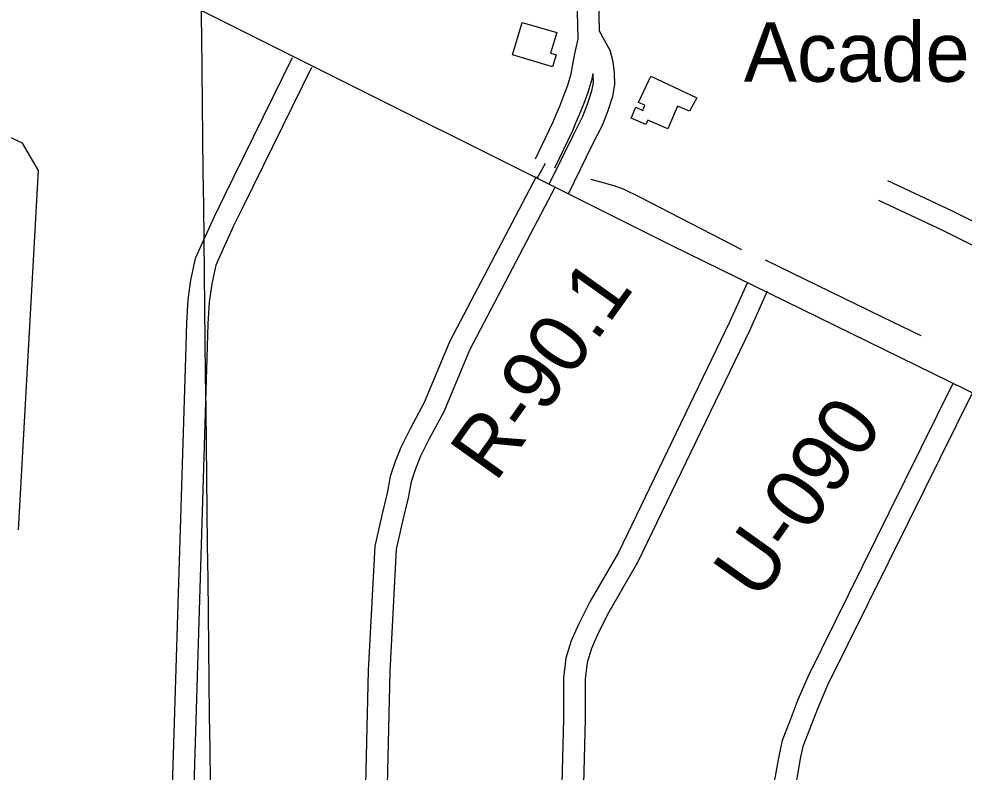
# Model space of a CAD drawing. Extents: x 3677843 to 3715951, y 511991 to 537744.
# Drawn here: x 3702906 to 3704223, y 521638 to 522688 of the extents above; entities that cross this region are included whole.
import ezdxf

# ---------------------------------------------------------------- set-up
doc = ezdxf.new("R2010")
doc.units = 0
for name, color, linetype in [('V-BLDG-IDEN', 7, 'Continuous'), ('V-BLDG-OTLN', 7, 'Continuous'), ('V-GRID-MAJR', 7, 'Continuous'), ('V-RIVR-RANG-IDEN', 7, 'Continuous'), ('V-ROAD-CNTR', 7, 'Continuous'), ('V-TOPO-SHOR', 7, 'Continuous')]:
    doc.layers.add(name, color=color, linetype=linetype)

msp = doc.modelspace()

# ---------------------------------------------------------------- linework, layer by layer
at = {"layer": 'V-BLDG-OTLN'}
for points in [[(3703606.943, 522682.895), (3703655.137, 522668.87700000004), (3703646.5840000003, 522640.11100000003), (3703654.234, 522637.837), (3703649.286, 522621.193), (3703593.531, 522637.768)], [(3703850.055, 522577.97000000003), (3703840.102, 522559.071), (3703823.443, 522566.305), (3703809.877, 522534.727), (3703782.055, 522546.939), (3703779.44, 522540.701), (3703758.71, 522549.528), (3703765.17, 522564.697), (3703774.967, 522560.329), (3703777.634, 522567.531), (3703769.005, 522571.572), (3703786.237, 522608.086)]]:
    msp.add_lwpolyline(points, close=True, dxfattribs=at)
at = {"layer": 'V-GRID-MAJR'}
msp.add_spline([(3703218.92, 517647.956), (3703148.433, 523705.434), (3703077.91, 529765.996), (3703007.387, 535826.572), (3703007.3510000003, 535829.642)], degree=3, dxfattribs=at)
at = {"layer": 'V-ROAD-CNTR'}
msp.add_line((3703638.91, 522486.58400000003), (3703627.761, 522465.744), dxfattribs=at)
for points in [[(3705609.449742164, 521493.06498766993), (3703816.039328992, 522371.4282309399), (3702530.005901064, 523014.44494490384), (3702175.619609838, 523184.41360496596), (3701801.632357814, 523366.955239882), (3701415.444130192, 523550.29187320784), (3698940.8590793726, 524781.1684114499)], [(3703685.172427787, 522659.600977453), (3703683.545966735, 522717.2177496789), (3703684.9898980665, 522747.67390983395), (3703687.7211723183, 522781.17406982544), (3703688.936188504, 522804.1880208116), (3703689.4621509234, 522853.8670176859), (3703693.873698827, 522964.9806877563), (3703700.220632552, 523102.7541988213), (3703703.986976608, 523165.6916586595), (3703706.5888706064, 523218.710858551), (3703709.609264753, 523293.35545870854)], [(3703714.8666415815, 522670.8566889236), (3703713.566033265, 522716.93025032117), (3703714.9321019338, 522745.7440901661), (3703717.6568276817, 522779.1639301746), (3703717.8905269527, 522783.59049143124)], [(3703671.347704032, 522444.24434558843), (3703705.095288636, 522513.0338879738), (3703718.654974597, 522539.7986783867), (3703726.261991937, 522558.7400033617), (3703733.383244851, 522580.34614209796), (3703736.2352786, 522596.27576490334), (3703735.7375246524, 522612.7572083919), (3703733.862145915, 522628.143198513), (3703729.610004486, 522644.0166484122), (3703714.8666415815, 522670.8566889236)], [(3703625.378336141, 522493.0565631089), (3703649.9727899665, 522544.4741972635), (3703654.259006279, 522554.7814330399), (3703659.3513915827, 522566.0210198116), (3703665.061791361, 522581.00151142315), (3703670.3449487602, 522595.3595521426), (3703675.1295137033, 522611.4986157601), (3703679.049343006, 522632.33406846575), (3703680.9782053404, 522641.5334172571), (3703685.1724277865, 522659.60097745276)], [(3703286.717387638, 522633.394707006), (3703191.7785775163, 522440.69809239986), (3703177.737605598, 522412.0531496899), (3703163.20663466, 522379.7612142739), (3703151.3776583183, 522354.0792656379), (3703144.943671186, 522323.70332639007), (3703141.05667896, 522296.3033811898), (3703139.217682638, 522264.2194453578), (3703137.7606855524, 522216.37854103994), (3703118.1627247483, 521573.46482686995), (3703117.49672608, 521550.7078723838)], [(3702905.55714996, 521975.87102205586), (3702933.199094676, 522476.4920208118), (3702910.976139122, 522514.8449441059), (3702677.206606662, 522622.61572856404)], [(3703313.629333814, 522620.13673352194), (3703218.7025236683, 522427.46611886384), (3703204.893551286, 522399.29317521), (3703190.5105800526, 522367.33123913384), (3703180.0316010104, 522344.57928463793), (3703174.503612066, 522318.48133683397), (3703170.934619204, 522293.33338713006), (3703169.1916226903, 522262.9054479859), (3703167.74662558, 522215.4645428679), (3703148.148664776, 521572.5688286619), (3703147.478666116, 521549.651874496)], [(3703644.414295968, 522457.45765441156), (3703678.246711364, 522526.4201120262), (3703691.303025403, 522552.1913216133), (3703698.068008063, 522569.0359966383), (3703704.226755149, 522587.72185790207), (3703706.1547214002, 522598.4902350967), (3703705.7924753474, 522610.4847916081), (3703705.663752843, 522611.5408573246)], [(3703652.4416638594, 522480.1114368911), (3703677.3732100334, 522532.2338027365), (3703681.778993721, 522542.8285669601), (3703687.0566084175, 522554.4769801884), (3703693.156208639, 522570.4784885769), (3703698.83305124, 522585.9064478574), (3703704.328486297, 522604.4433842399), (3703705.663752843, 522611.5408573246)], [(3703626.4557081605, 522467.6050385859), (3703506.4209482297, 522238.8814960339), (3703470.623019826, 522153.4036669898), (3703450.40606026, 522115.60874257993), (3703437.879085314, 522090.89779200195), (3703430.0791009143, 522071.286831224), (3703423.2501145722, 522050.41087297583), (3703418.690123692, 522026.995919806), (3703411.499138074, 521996.51998075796), (3703401.6121578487, 521953.1080675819), (3703392.4311762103, 521779.93441392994), (3703386.845187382, 521541.22489135)], [(3703653.019655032, 522453.66506646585), (3703533.588893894, 522226.09352161), (3703497.744965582, 522140.505692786), (3703477.01600704, 522101.75077029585), (3703465.2530305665, 522078.54581670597), (3703458.3010444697, 522061.06885166), (3703452.342056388, 522042.85088809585), (3703448.0240650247, 522020.68193243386), (3703440.725079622, 521989.7439943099), (3703431.434098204, 521948.9520758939), (3703422.4131162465, 521778.78841622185), (3703416.8281274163, 521540.16889346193)], [(3704331.0612948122, 522356.6039737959), (3704289.967842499, 522378.3155352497), (3704206.2114892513, 522419.9452586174), (3704116.331937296, 522462.0636202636)], [(3704314.6659070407, 522331.3365639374), (3704276.282157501, 522351.6164647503), (3704193.168510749, 522392.92674138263), (3704103.602062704, 522434.8983797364)], [(3703920.9701191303, 522320.76433226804), (3703895.8471693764, 522265.1134435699), (3703741.178478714, 521944.37508504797), (3703701.3765583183, 521875.64622250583), (3703685.339590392, 521844.0802856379), (3703675.158610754, 521821.372331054), (3703667.8336254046, 521797.1643794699), (3703664.602631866, 521769.93843392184), (3703664.5506319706, 521712.3975490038), (3703660.1036408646, 521531.8359101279)], [(3703948.312064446, 522308.420356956), (3703923.033115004, 522252.4234689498), (3703767.7084256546, 521930.32311315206), (3703727.7505055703, 521861.3242511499), (3703712.41553624, 521831.1423115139), (3703703.318554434, 521810.8483521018), (3703697.3135664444, 521791.0043917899), (3703694.60057187, 521768.1504374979), (3703694.55057197, 521712.015549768), (3703690.0875808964, 521530.8169121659)], [(3704206.6965476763, 522179.83861412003), (3704117.805725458, 521999.6819744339), (3704005.2509505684, 521772.0874296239), (3703990.482980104, 521738.03049773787), (3703979.447002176, 521708.6305565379), (3703969.119022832, 521682.631608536), (3703964.891031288, 521663.012647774), (3703961.4350382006, 521642.7306883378), (3703956.3120484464, 521615.1717434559), (3703954.1780527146, 521579.828814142), (3703952.1150568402, 521521.906929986)], [(3704233.600493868, 522166.56464066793), (3704144.7036716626, 521986.3960010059), (3704032.4748961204, 521759.4634548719), (3704018.3049244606, 521726.78452022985), (3704007.432946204, 521697.8205781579), (3703997.920965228, 521673.87362605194), (3703994.35497236, 521657.330659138), (3703990.970979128, 521637.46869886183), (3703986.145988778, 521611.5117507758), (3703984.145992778, 521578.39081701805), (3703981.42999821, 521502.143969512), (3703973.2190146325, 521280.6474125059)]]:
    msp.add_lwpolyline(points, dxfattribs=at)
at = {"layer": 'V-TOPO-SHOR'}
for points in [[(3703912.853, 522365.87700000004), (3703771.731, 522439.056), (3703749.126, 522450.003), (3703735.115, 522455.30700000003), (3703703.0270000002, 522464.071)], [(3703945.238, 522351.965), (3704108.373, 522272.57), (3704162.342, 522246.577)]]:
    msp.add_lwpolyline(points, dxfattribs=at)

# ---------------------------------------------------------------- texts
at = {"layer": 'V-BLDG-IDEN'}
msp.add_text('Academy', height=82.99983200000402, dxfattribs=at).set_placement((3703915.6991296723, 522600.2477732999))
at = {"layer": 'V-RIVR-RANG-IDEN'}
for s, height, rotation, p in [('R-90.1', 82.99999799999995, 54.50357242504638, (3703569.765, 522040.61600000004)), ('U-090', 83, 54.610325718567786, (3703936.3914173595, 521874.57865435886))]:
    msp.add_text(s, height=height, rotation=rotation, dxfattribs=at).set_placement(p)

doc.saveas('drawing.dxf')
